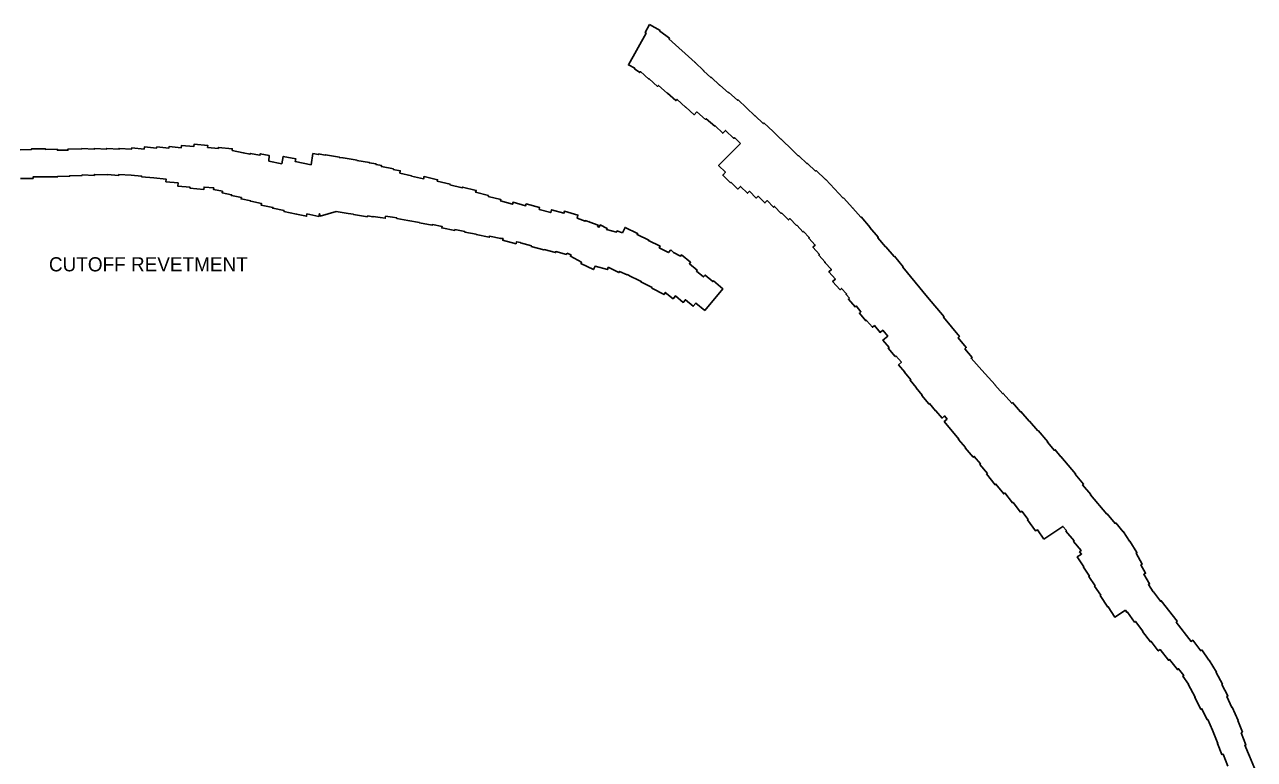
# Model space of a CAD drawing. Extents: x 2650582 to 3923188, y 277893 to 989177.
# Drawn here: x 3719674 to 3733565, y 512540 to 520848 of the extents above; entities that cross this region are included whole.
import ezdxf

# ---------------------------------------------------------------- set-up
doc = ezdxf.new("R2010")
doc.units = 0
doc.layers.add('Level 3', color=7, linetype='Continuous')

msp = doc.modelspace()

# ---------------------------------------------------------------- linework, layer by layer
at = {"layer": 'Level 3'}
for points in [[(3726731, 520848), (3726682, 520760), (3726695, 520752), (3726495, 520392), (3726566, 520354), (3726562, 520349), (3726623, 520305), (3726631, 520316), (3726724, 520231), (3726728, 520235), (3726824, 520149), (3726835, 520161), (3726934, 520072), (3726936, 520074), (3727030, 519988), (3727044, 520002), (3727141, 519914), (3727143, 519916), (3727239, 519828), (3727269, 519861), (3727367, 519775), (3727374, 519784), (3727469, 519700), (3727473, 519704), (3727561, 519619), (3727593, 519652), (3727686, 519562), (3727694, 519571), (3727762, 519504)], [(3728415, 519362), (3728351, 519424), (3728217, 519556), (3728215, 519554), (3728130, 519638), (3728025, 519736), (3728018, 519729), (3727925, 519818), (3727923, 519817), (3727734, 519997), (3727728, 519992), (3727628, 520081), (3727624, 520077), (3727527, 520165), (3727525, 520163), (3727432, 520250), (3727428, 520247), (3727341, 520327), (3727344, 520330), (3727248, 520418), (3727250, 520421), (3726953, 520686), (3726959, 520693), (3726849, 520773), (3726853, 520780), (3726731, 520848)], [(3722018, 519424), (3722020, 519444), (3721864, 519459), (3721863, 519448), (3721742, 519460), (3721744, 519480), (3721588, 519495), (3721585, 519469), (3721447, 519482), (3721444, 519456), (3721307, 519468), (3721305, 519452), (3721168, 519465), (3721166, 519452), (3721027, 519465), (3721024, 519440), (3720884, 519453), (3720883, 519440), (3720742, 519449), (3720741, 519439), (3720602, 519449), (3720602, 519441), (3720462, 519447), (3720461, 519441), (3720319, 519447), (3720319, 519442), (3720163, 519440), (3720163, 519428), (3720045, 519427), (3720044, 519438), (3719908, 519436), (3719908, 519445), (3719752, 519443), (3719752, 519434), (3719625, 519432)], [(3722910, 519264), (3722732, 519299), (3722738, 519330), (3722595, 519358), (3722578, 519275), (3722434, 519304), (3722437, 519367), (3722336, 519387), (3722333, 519370), (3722223, 519392), (3722221, 519382), (3722144, 519398), (3722144, 519399), (3722018, 519424)], [(3727762, 519504), (3727514, 519255), (3727591, 519178), (3727560, 519147), (3727647, 519059), (3727653, 519065), (3727731, 518988), (3727761, 519018), (3727838, 518941), (3727861, 518964), (3727938, 518887), (3727959, 518908), (3728036, 518831), (3728063, 518858), (3728135, 518783), (3728145, 518792), (3728221, 518714), (3728225, 518718), (3728301, 518640), (3728318, 518655), (3728393, 518577), (3728396, 518579), (3728467, 518503), (3728473, 518509), (3728537, 518440), (3728531, 518435), (3728605, 518355), (3728578, 518330), (3728652, 518250), (3728644, 518242), (3728718, 518162), (3728713, 518157), (3728787, 518078), (3728758, 518051), (3728833, 517971), (3728801, 517942), (3728886, 517851), (3728902, 517866), (3728958, 517803), (3728953, 517798), (3728990, 517755)], [(3723912, 519169), (3723917, 519196), (3723839, 519209), (3723841, 519219), (3723704, 519242), (3723706, 519254), (3723644, 519265), (3723645, 519272), (3723568, 519285), (3723569, 519289), (3723428, 519312), (3723429, 519314), (3723271, 519340), (3723271, 519340), (3723229, 519346), (3723230, 519350), (3723072, 519376), (3723071, 519373), (3722995, 519386), (3722994, 519379), (3722931, 519389), (3722910, 519264)], [(3730060, 517544), (3729872, 517766), (3729594, 518105), (3729598, 518109), (3729499, 518229), (3729496, 518227), (3729401, 518336), (3729399, 518334), (3729310, 518437), (3729317, 518443), (3729223, 518553), (3729225, 518555), (3729123, 518673), (3729120, 518670), (3729028, 518771), (3729030, 518773), (3728925, 518889), (3728922, 518886), (3728723, 519097), (3728721, 519095), (3728615, 519198), (3728608, 519191), (3728519, 519279), (3728513, 519274), (3728419, 519366), (3728415, 519362)], [(3719629, 519107), (3719771, 519108), (3719771, 519126), (3719892, 519128), (3719892, 519125), (3720048, 519127), (3720048, 519131), (3720183, 519133), (3720183, 519140), (3720323, 519142), (3720323, 519149), (3720463, 519143), (3720463, 519155), (3720605, 519149), (3720605, 519152), (3720738, 519143), (3720738, 519153), (3720878, 519144), (3720878, 519147), (3720996, 519136), (3720996, 519128), (3721135, 519115), (3721135, 519115), (3721273, 519102), (3721270, 519071), (3721408, 519058), (3721404, 519022), (3721543, 519009), (3721542, 518997), (3721698, 518983), (3721701, 519011), (3721811, 519001)], [(3725914, 518660), (3725924, 518695), (3725772, 518737), (3725766, 518715), (3725626, 518754), (3725617, 518723), (3725487, 518759), (3725492, 518779), (3725340, 518821), (3725334, 518800), (3725191, 518839), (3725186, 518817), (3725051, 518855), (3725054, 518869), (3724911, 518905), (3724914, 518916), (3724769, 518952), (3724775, 518973), (3724620, 519011), (3724618, 519003), (3724479, 519037), (3724481, 519044), (3724335, 519078), (3724339, 519094), (3724186, 519130), (3724180, 519105), (3724045, 519136), (3724045, 519138), (3723912, 519169)], [(3721811, 519001), (3721808, 518983), (3721908, 518963), (3721904, 518946), (3722013, 518924), (3722011, 518915), (3722123, 518893), (3722120, 518877), (3722229, 518855), (3722228, 518850), (3722350, 518826), (3722346, 518807), (3722479, 518781), (3722477, 518771), (3722606, 518745), (3722604, 518734), (3722747, 518705), (3722747, 518705), (3722859, 518682), (3722864, 518707), (3722998, 518680), (3723004, 518711), (3723011, 518684), (3723194, 518734)], [(3723194, 518734), (3723329, 518712), (3723329, 518713), (3723388, 518703), (3723388, 518702), (3723546, 518675), (3723548, 518685), (3723610, 518674), (3723611, 518679), (3723690, 518666), (3723690, 518667), (3723748, 518658), (3723752, 518682), (3723830, 518669), (3723830, 518671)], [(3723830, 518671), (3723878, 518663), (3723877, 518657), (3724003, 518634), (3724003, 518634), (3724133, 518610), (3724133, 518608), (3724279, 518581), (3724280, 518587), (3724389, 518567), (3724386, 518550), (3724533, 518521), (3724535, 518530), (3724647, 518508), (3724646, 518503), (3724776, 518477), (3724775, 518474), (3724923, 518444), (3724925, 518455), (3725052, 518429), (3725053, 518433), (3725078, 518428), (3725073, 518412), (3725225, 518370), (3725232, 518393), (3725274, 518383), (3725274, 518382), (3725399, 518348), (3725397, 518340), (3725541, 518301), (3725543, 518305), (3725671, 518270), (3725674, 518282), (3725795, 518249), (3725799, 518263)], [(3726428, 518494), (3726365, 518516), (3726361, 518503), (3726248, 518532), (3726254, 518544), (3726177, 518583), (3726165, 518558), (3726147, 518567), (3726152, 518582), (3726059, 518614), (3726048, 518620), (3726047, 518619), (3726009, 518632), (3726007, 518624), (3725914, 518660)], [(3726972, 518301), (3726947, 518271), (3726843, 518325), (3726852, 518344), (3726721, 518406), (3726724, 518411), (3726592, 518474), (3726598, 518487), (3726457, 518555), (3726428, 518494)], [(3727356, 517617), (3727561, 517861), (3727454, 517951), (3727447, 517943), (3727360, 518016), (3727342, 517995), (3727263, 518062), (3727271, 518072), (3727183, 518145), (3727197, 518161), (3727096, 518246), (3727083, 518231), (3727005, 518273), (3726972, 518301)], [(3725799, 518263), (3725847, 518244), (3725839, 518229), (3725966, 518161), (3725959, 518148), (3726099, 518078), (3726118, 518115), (3726258, 518078), (3726264, 518103), (3726273, 518100), (3726388, 518045), (3726394, 518058), (3726481, 518019), (3726482, 518021), (3726530, 517998), (3726592, 517965), (3726593, 517967), (3726639, 517945), (3726636, 517939), (3726761, 517875), (3726758, 517870), (3726897, 517796), (3726908, 517816)], [(3726908, 517816), (3726911, 517821), (3726999, 517748), (3727026, 517780), (3727114, 517707), (3727139, 517737), (3727226, 517664), (3727257, 517700), (3727356, 517617)], [(3728990, 517755), (3728979, 517745), (3729054, 517657), (3729066, 517667), (3729121, 517601), (3729104, 517586), (3729178, 517498), (3729185, 517503), (3729250, 517426), (3729273, 517446), (3729338, 517368), (3729368, 517393), (3729423, 517327), (3729369, 517281), (3729439, 517198), (3729429, 517189), (3729508, 517094), (3729517, 517102), (3729578, 517030), (3729546, 517003), (3729616, 516920), (3729613, 516917), (3729683, 516833), (3729676, 516828), (3729746, 516745), (3729744, 516743), (3729814, 516659), (3729808, 516654), (3729887, 516559), (3729894, 516564), (3729964, 516481), (3729967, 516483), (3730037, 516400), (3730065, 516423), (3730096, 516387)], [(3731379, 515963), (3731315, 516041), (3731307, 516034), (3731228, 516126), (3731232, 516130), (3731122, 516258), (3731120, 516256), (3731025, 516365), (3731022, 516363), (3730928, 516473), (3730922, 516469), (3730832, 516574), (3730825, 516568), (3730729, 516678), (3730725, 516675), (3730634, 516774), (3730637, 516777), (3730487, 516943), (3730365, 517075), (3730378, 517085), (3730295, 517184), (3730310, 517197), (3730219, 517308), (3730234, 517321), (3730054, 517539), (3730060, 517544)], [(3730096, 516387), (3730062, 516359), (3730227, 516162), (3730223, 516159), (3730302, 516065), (3730299, 516062), (3730389, 515956), (3730401, 515966), (3730471, 515881), (3730464, 515875), (3730549, 515774), (3730541, 515769), (3730637, 515646), (3730646, 515653), (3730734, 515543), (3730746, 515553), (3730833, 515441), (3730840, 515446), (3730925, 515337), (3730937, 515346), (3731009, 515254), (3731003, 515249), (3731094, 515123), (3731114, 515137), (3731187, 515029)], [(3732083, 515112), (3731999, 515214), (3731992, 515209), (3731902, 515318), (3731897, 515314), (3731713, 515533), (3731716, 515536), (3731625, 515644), (3731635, 515653), (3731541, 515765), (3731545, 515768), (3731380, 515964), (3731379, 515963)], [(3731187, 515029), (3731402, 515174), (3731442, 515127), (3731436, 515122), (3731529, 515010), (3731523, 515004), (3731608, 514901), (3731591, 514887), (3731614, 514861), (3731565, 514829), (3731637, 514717), (3731634, 514715), (3731701, 514611), (3731695, 514607), (3731765, 514502), (3731761, 514501), (3731830, 514398), (3731824, 514394), (3731911, 514262), (3731915, 514266), (3731987, 514150), (3732109, 514227)], [(3733432, 512847), (3733379, 512980), (3733381, 512981), (3733315, 513130), (3733312, 513129), (3733254, 513253), (3733266, 513259), (3733198, 513388), (3733205, 513392), (3733132, 513523), (3733136, 513526), (3733054, 513661), (3733052, 513661), (3732971, 513778), (3732959, 513770), (3732869, 513887), (3732851, 513874), (3732683, 514093), (3732694, 514102), (3732513, 514335), (3732503, 514328), (3732425, 514437), (3732422, 514435), (3732368, 514518), (3732381, 514525), (3732315, 514633), (3732337, 514645), (3732283, 514739), (3732299, 514749), (3732228, 514873), (3732238, 514879), (3732158, 515009), (3732155, 515008), (3732087, 515114), (3732083, 515112)], [(3732109, 514227), (3732126, 514202), (3732133, 514206), (3732212, 514094), (3732221, 514100), (3732306, 513989), (3732302, 513985), (3732392, 513869), (3732400, 513875), (3732480, 513768), (3732500, 513782), (3732594, 513662), (3732607, 513670), (3732695, 513556), (3732709, 513566), (3732767, 513489), (3732758, 513483), (3732820, 513393), (3732818, 513392), (3732898, 513246), (3732892, 513241), (3732962, 513108), (3732973, 513113), (3733033, 512989), (3733038, 512992), (3733092, 512870), (3733153, 512721)], [(3733565, 512441), (3733511, 512577), (3733509, 512576), (3733459, 512700), (3733470, 512705), (3733417, 512840), (3733432, 512847)], [(3733153, 512721), (3733148, 512719), (3733198, 512595), (3733211, 512600), (3733265, 512465)]]:
    msp.add_lwpolyline(points, dxfattribs=at)

# ---------------------------------------------------------------- texts
msp.add_text('CUTOFF REVETMENT', height=160, dxfattribs=at).set_placement((3719949, 518058))

doc.saveas('drawing.dxf')
